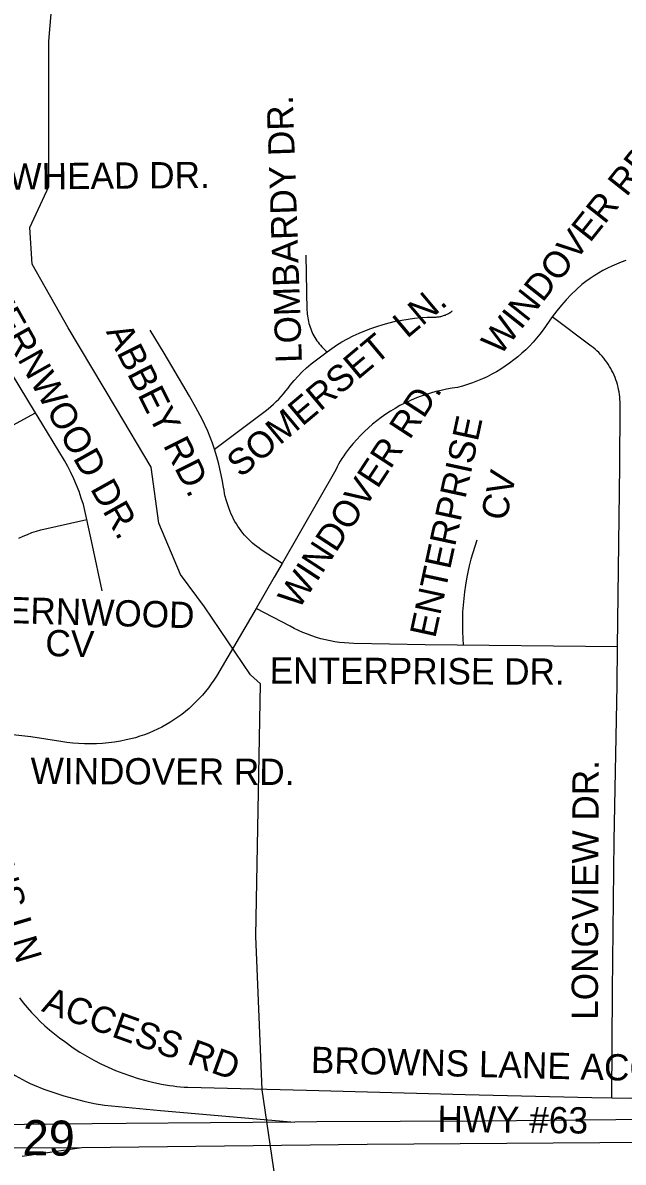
# Model space of a CAD drawing. Extents: x 1670563 to 1761545, y 515755 to 578944.
# Drawn here: x 1699015 to 1700727, y 538948 to 542198 of the extents above; entities that cross this region are included whole.
import ezdxf

# ---------------------------------------------------------------- set-up
doc = ezdxf.new("R2010")
doc.units = 0
for name, color, linetype in [('62_text', 7, 'Continuous'), ('SHP_LINE', 7, 'Continuous'), ('STREETCL', 7, 'Continuous'), ('STRNAMES', 7, 'Continuous')]:
    doc.layers.add(name, color=color, linetype=linetype)

msp = doc.modelspace()

# ---------------------------------------------------------------- linework, layer by layer
at = {"layer": 'SHP_LINE'}
msp.add_lwpolyline([(1699739, 538870), (1699697, 539154), (1699679, 539593), (1699693, 540313), (1699664, 540338), (1699533, 540532), (1699465, 540625), (1699403, 540771), (1699381, 540931), (1699279, 541102), (1699144, 541328), (1699042, 541510), (1699035, 541614), (1699089, 541731), (1699089, 541964), (1699089, 542146), (1699100, 542270)], dxfattribs=at)
at = {"layer": 'STREETCL'}
for points in [[(1699822, 541535.2), (1699825.2, 541378.4), (1699825.4, 541372.9), (1699825.8, 541367.5), (1699826.4, 541362.1), (1699827.2, 541356.6), (1699828.1, 541351.3), (1699829.3, 541345.9), (1699830.6, 541340.6), (1699832.1, 541335.4), (1699833.8, 541330.2), (1699835.7, 541325.1), (1699837.7, 541320), (1699839.9, 541315), (1699842.3, 541310.1), (1699844.9, 541305.3), (1699847.6, 541300.5), (1699850.5, 541295.9), (1699853.6, 541291.4), (1699856.8, 541287), (1699860.1, 541282.6), (1699863.6, 541278.5), (1699867.3, 541274.4), (1699871.1, 541270.5), (1699875, 541266.7), (1699879, 541263), (1699883.2, 541259.5)], [(1700734.8, 541519.9), (1700721.3, 541515.2), (1700707.9, 541509.9), (1700694.7, 541504.2), (1700681.8, 541498.1), (1700669, 541491.5), (1700656.5, 541484.4), (1700644.3, 541476.9), (1700632.3, 541469), (1700620.6, 541460.7), (1700609.2, 541452), (1700593.7, 541437.9), (1700578.8, 541423.3), (1700564.4, 541408.1), (1700550.5, 541392.5), (1700537.2, 541376.4), (1700524.4, 541359.9)], [(1700524.4, 541359.9), (1700515.4, 541347.5), (1700506.8, 541334.9), (1700498.4, 541322.1), (1700489.3, 541310.2), (1700479.8, 541298.6), (1700469.9, 541287.3), (1700459.6, 541276.4), (1700448.9, 541265.9), (1700437.9, 541255.7), (1700426.6, 541245.9), (1700414.9, 541236.5), (1700402.9, 541227.5), (1700390.6, 541218.9), (1700378.1, 541210.7), (1700365.2, 541203), (1700352.1, 541195.7), (1700338.8, 541188.9), (1700325.2, 541182.5), (1700311.4, 541176.6), (1700297.4, 541171.2), (1700283.3, 541166.2), (1700269, 541161.8), (1700254.5, 541157.8), (1700238.9, 541155.7), (1700223.4, 541153.1), (1700208, 541149.9), (1700192.7, 541146.3), (1700177.5, 541142.1), (1700162.5, 541137.3), (1700147.7, 541132.1), (1700133, 541126.4), (1700118.6, 541120.1), (1700104.4, 541113.4), (1700090.4, 541106.2), (1700076.7, 541098.5), (1700063.2, 541090.4), (1700050, 541081.8), (1700037.2, 541072.7), (1700024.6, 541063.2), (1700012.4, 541053.3), (1700000.5, 541043), (1699989, 541032.3), (1699977.9, 541021.2), (1699967.1, 541009.7), (1699956.8, 540997.8), (1699946.8, 540985.6), (1699941, 540978.4), (1699935.4, 540971), (1699930.1, 540963.4), (1699924.9, 540955.6), (1699920.1, 540947.7), (1699915.5, 540939.6), (1699911.2, 540931.4), (1699907.2, 540923), (1699754.6, 540656.2)], [(1699883.2, 541259.5), (1699909.2, 541278.6), (1699924.9, 541287.9), (1699940.8, 541296.8), (1699957.1, 541305), (1699973.6, 541312.7), (1699990.4, 541319.9), (1700007.4, 541326.4), (1700024.7, 541332.4), (1700042.1, 541337.8), (1700059.7, 541342.6), (1700077.4, 541346.8), (1700095.3, 541350.4), (1700113.3, 541353.4), (1700131.4, 541355.7), (1700149.5, 541357.5), (1700167.8, 541358.6), (1700186, 541359.1), (1700188.6, 541359), (1700191.3, 541359), (1700193.9, 541359.1), (1700196.6, 541359.3), (1700199.2, 541359.5), (1700201.9, 541359.9), (1700204.5, 541360.3), (1700207.1, 541360.8), (1700209.7, 541361.5), (1700212.2, 541362.2), (1700214.7, 541363), (1700217.2, 541363.9), (1700219.7, 541364.8), (1700222.2, 541365.9), (1700224.6, 541367), (1700226.9, 541368.2), (1700229.2, 541369.5), (1700231.5, 541370.9), (1700233.7, 541372.3), (1700235.9, 541373.9), (1700238, 541375.5), (1700240.1, 541377.1)], [(1700710.8, 540418.3), (1700717, 540934.1), (1700717.9, 541102.6), (1700718.1, 541109.8), (1700718, 541116.9), (1700717.7, 541124), (1700717.1, 541131.1), (1700716.3, 541138.2), (1700715.2, 541145.3), (1700713.9, 541152.3), (1700712.3, 541159.2), (1700710.5, 541166.1), (1700708.5, 541173), (1700706.2, 541179.7), (1700703.7, 541186.4), (1700701, 541193), (1700698.1, 541199.5), (1700694.9, 541205.9), (1700691.5, 541212.2), (1700687.9, 541218.3), (1700684.1, 541224.4), (1700680, 541230.2), (1700675.8, 541236), (1700671.4, 541241.6), (1700666.8, 541247), (1700662, 541252.3), (1700657, 541257.4), (1700651.8, 541262.3), (1700646.5, 541267.1), (1700641, 541271.7), (1700635.4, 541276), (1700524.4, 541359.9)], [(1699561.3, 540981.7), (1699555.5, 540999.2), (1699549.2, 541016.5), (1699542.4, 541033.7), (1699525.9, 541067.5), (1699508.5, 541100.9), (1699490.2, 541133.7), (1699470.9, 541166), (1699418.1, 541255.9), (1699378.5, 541321.8)], [(1699561.3, 540981.7), (1699706.3, 541090.7), (1699714.5, 541097.1), (1699722.4, 541103.7), (1699730.1, 541110.5), (1699737.6, 541117.6), (1699744.9, 541124.9), (1699751.9, 541132.5), (1699758.7, 541140.3), (1699765.2, 541148.3), (1699771.4, 541156.5), (1699777.4, 541164.9), (1699788.4, 541177.8), (1699799.8, 541190.3), (1699811.7, 541202.4), (1699824.1, 541214.1), (1699836.8, 541225.3), (1699883.2, 541259.5)], [(1699051.1, 541085.8), (1698960.6, 541235.5)], [(1698986.7, 541050.8), (1699051.1, 541085.8)], [(1699197.7, 540781), (1699187.5, 540823.8), (1699181.7, 540842.6), (1699175.3, 540861.2), (1699168.2, 540879.6), (1699160.5, 540897.7), (1699152.2, 540915.5), (1699143.3, 540933), (1699133.8, 540950.2), (1699068.9, 541056.4), (1699051.1, 541085.8)], [(1699754.6, 540656.2), (1699695, 540694.9), (1699688.4, 540699.4), (1699682, 540704.1), (1699675.8, 540709.1), (1699669.8, 540714.2), (1699663.9, 540719.6), (1699658.2, 540725.1), (1699652.7, 540730.9), (1699647.4, 540736.8), (1699642.2, 540742.9), (1699637.3, 540749.1), (1699632.6, 540755.6), (1699628.2, 540762.1), (1699623.9, 540768.8), (1699619.9, 540775.7), (1699616.1, 540782.7), (1699612.5, 540789.8), (1699609.2, 540797), (1699606.1, 540804.3), (1699603.3, 540811.8), (1699600.1, 540820.4), (1699597.2, 540829.2), (1699594.6, 540838), (1699592.3, 540846.9), (1699590.3, 540855.9), (1699588.6, 540865), (1699587.1, 540874.1), (1699583.3, 540895.9), (1699578.8, 540917.6), (1699573.6, 540939.1), (1699567.8, 540960.5), (1699561.3, 540981.7)], [(1699003.3, 540727.9), (1699015.6, 540733.7), (1699028.1, 540739), (1699040.8, 540743.9), (1699053.7, 540748.4), (1699066.7, 540752.4), (1699197.7, 540781)], [(1699241, 540578.4), (1699213.9, 540707.4), (1699197.7, 540781)], [(1699754.6, 540656.2), (1699731.9, 540616.5), (1699680.1, 540527.9)], [(1699680.1, 540527.9), (1699567.2, 540334.8), (1699559.9, 540323.4), (1699552.2, 540312.3), (1699544.2, 540301.4), (1699535.9, 540290.8), (1699527.1, 540280.5), (1699518.1, 540270.5), (1699508.7, 540260.8), (1699499, 540251.4), (1699488.9, 540242.3), (1699478.6, 540233.6), (1699468, 540225.3), (1699457.1, 540217.3), (1699445.9, 540209.6), (1699434.5, 540202.4), (1699422.9, 540195.5), (1699411, 540189.1), (1699398.9, 540183), (1699386.7, 540177.4), (1699374.2, 540172.1), (1699361.6, 540167.3), (1699348.8, 540162.9), (1699335.9, 540159), (1699322.8, 540155.4), (1699309.7, 540152.4), (1699293, 540149), (1699276.1, 540146.3), (1699259.2, 540144.1), (1699242.3, 540142.5), (1699225.2, 540141.5), (1699208.2, 540141.1), (1699191.2, 540141.2), (1699174.1, 540142), (1699157.1, 540143.4), (1699140.2, 540145.3), (1699123.3, 540147.8), (1699038.2, 540161), (1698952.6, 540171.1)], [(1700710.8, 540418.3), (1700162.2, 540424.3), (1699959, 540428.1), (1699945.4, 540428.6), (1699931.9, 540429.5), (1699918.3, 540431), (1699904.9, 540432.9), (1699891.5, 540435.2), (1699878.2, 540438), (1699865, 540441.3), (1699852, 540445.1), (1699839, 540449.3), (1699826.3, 540453.9), (1699813.7, 540459), (1699801.3, 540464.5), (1699789, 540470.5), (1699777, 540476.9), (1699680.1, 540527.9)], [(1700694.1, 539131.7), (1700696.4, 539437.8), (1700701, 539866.1), (1700709.5, 540308.6), (1700710.8, 540418.3)], [(1698310.9, 539618.2), (1698418.1, 539562.6), (1698550.3, 539497.3), (1698601.9, 539466.3), (1698652.5, 539433.8), (1698702.1, 539399.8), (1698750.8, 539364.4), (1698946.7, 539225), (1698993, 539195.7), (1699003.4, 539189.4), (1699014, 539183.4), (1699024.8, 539177.8), (1699035.8, 539172.5), (1699047, 539167.7), (1699074.7, 539156.6), (1699102.9, 539146.5), (1699131.4, 539137.4), (1699160.1, 539129.2), (1699189.1, 539122), (1699218.4, 539115.8), (1699247.8, 539110.6), (1699407.4, 539095.2), (1699790.6, 539062.5)], [(1699005.3, 539417.2), (1699016.2, 539402.9), (1699027.6, 539388.9), (1699039.5, 539375.3), (1699051.8, 539362.2), (1699064.6, 539349.4), (1699077.7, 539337.1), (1699091.3, 539325.3), (1699105.3, 539313.9), (1699119.7, 539303), (1699134.4, 539292.5), (1699158.3, 539274.4), (1699177.5, 539262), (1699197.1, 539250.2), (1699217.1, 539239.1), (1699237.4, 539228.7), (1699258.1, 539219), (1699279.1, 539209.9), (1699300.4, 539201.6), (1699322, 539194), (1699343.8, 539187.1), (1699365.9, 539181), (1699388.1, 539175.6), (1699410.5, 539171), (1699433, 539167.1), (1699443.4, 539165.3), (1699453.8, 539164), (1699464.2, 539163), (1699474.7, 539162.3), (1699485.1, 539162), (1699823.6, 539153.8), (1700276, 539141.5), (1700637.4, 539132.8), (1700694.1, 539131.7)], [(1700694.1, 539131.7), (1700747.4, 539130.6), (1701044.2, 539131.4), (1701267.2, 539132.1), (1701586.7, 539135)], [(1699790.6, 539062.5), (1699309.9, 539058.6), (1698728.9, 539052.9), (1698398.4, 539049.5), (1698179.9, 539049.3), (1697927.5, 539047.8), (1697396.7, 539042.6), (1696323.3, 539033.7), (1696137.8, 539032.3), (1695996.2, 539031.2)], [(1702327, 539079.8), (1701885.3, 539077.3), (1701307.3, 539072.9), (1701042.3, 539071.7), (1700706.2, 539068.3), (1700328.8, 539064.7), (1699853, 539063), (1699790.6, 539062.5)], [(1698190.1, 538986.5), (1698719, 538988.9), (1699183.1, 538990)], [(1699013.1, 538965.2), (1699183.1, 538990)], [(1699183.1, 538990), (1699996.8, 538999), (1700660.7, 539004.5), (1701352.8, 539010.1), (1701997.2, 539015.5)]]:
    msp.add_lwpolyline(points, dxfattribs=at)
msp.add_arc((1700972, 540484.3), 703.7, 160.196, 184.9902, dxfattribs=at)

# ---------------------------------------------------------------- texts
at = {"layer": '62_text'}
msp.add_text('29', height=100, rotation=358.9311, dxfattribs=at).set_placement((1699013.4, 538968.7))
at = {"layer": 'STRNAMES'}
for s, rotation, p in [('LOMBARDY DR.', 91.9808, (1699810.9, 541229.3)), ('WINDOVER RD.', 51.5241, (1700375.6, 541246)), ('ARROWHEAD DR.', 0.5, (1698684.6, 541719.8)), ('FERNWOOD DR.', 299.2669, (1698900.6, 541413.8)), ('SOMERSET  LN.', 39.9669, (1699636.3, 540898.7)), ('ABBEY RD.', 296.6637, (1699251.2, 541317.5)), ('WINDOVER RD.', 56.8157, (1699800.8, 540521.6)), ('ENTERPRISE', 77.8042, (1700190.8, 540440.7)), ('CV', 77.8042, (1700393.3, 540774.9)), ('FERNWOOD', 358.37, (1698907.5, 540487.8)), ('CV', 358.37, (1699078.3, 540392.2)), ('ENTERPRISE DR.', 359.7723, (1699718.6, 540313.2)), ('BROWNS LN ', 286.6598, (1698825.2, 540092.5)), ('WINDOVER RD.', 359.7723, (1699037.1, 540026.9)), ('LONGVIEW DR.', 89.7723, (1700654.5, 539353.9)), ('ACCESS RD', 340.1123, (1699065.9, 539379.4)), ('BROWNS LANE ACCESS ROAD', 358.588, (1699835.7, 539202.7)), ('HWY #63', 359.3674, (1700197, 539034.2))]:
    msp.add_text(s, height=75, rotation=rotation, dxfattribs=at).set_placement(p)

doc.saveas('drawing.dxf')
